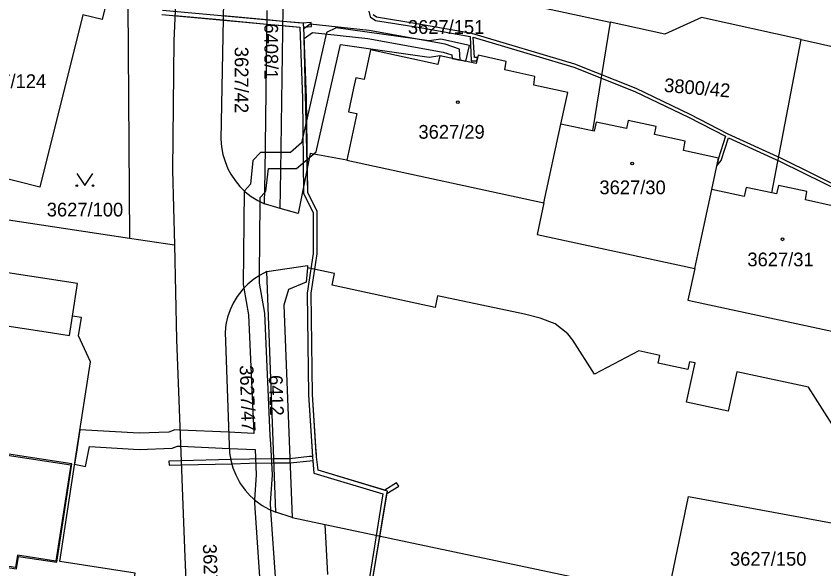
# Model space of a CAD drawing. Extents: x -644096 to -634268, y -1141430 to -1133463.
# Drawn here: x -640815.2 to -640715, y -1137739.5 to -1137671 of the extents above; entities that cross this region are included whole.
import ezdxf

# ---------------------------------------------------------------- set-up
doc = ezdxf.new("R2010")
doc.units = 0
for name, color, linetype in [('B_Hranice _3D', 7, 'Continuous'), ('M_Svah_Nasyp', 7, 'Continuous'), ('M_Svah_Zarez', 7, 'Continuous'), ('svrsek_osa_sjezdy', 7, 'Continuous'), ('svrsek_osa_VRT', 7, 'Continuous'), ('terminal_VRT', 7, 'Continuous')]:
    doc.layers.add(name, color=color, linetype=linetype)

msp = doc.modelspace()

# ---------------------------------------------------------------- linework, layer by layer
at = {"layer": 'B_Hranice _3D'}
for points in [[(-640771.12, -1137741.73), (-640769.19, -1137730.21), (-640767.74, -1137729.31), (-640768, -1137728.89), (-640769.46, -1137729.79), (-640777.73, -1137727.32), (-640777.91, -1137725.66), (-640777.91, -1137725.16), (-640777.95, -1137725.16), (-640778.41, -1137717.94), (-640778.57, -1137705.38), (-640777.83, -1137700.47), (-640777.85, -1137695.25), (-640779.02, -1137692.9), (-640779.18, -1137681.19), (-640779.51, -1137672.36), (-640778.53, -1137672.29), (-640778.57, -1137671.79), (-640779.77, -1137671.88), (-640797.04, -1137670.3)], [(-640771.42, -1137670.4), (-640771.26, -1137671.1), (-640770.63, -1137671.54), (-640765.32, -1137672.4), (-640758.89, -1137673.53), (-640758.74, -1137676.55), (-640758.06, -1137676.56), (-640757.97, -1137676.16), (-640758.36, -1137676.15), (-640758.49, -1137673.63), (-640746.04, -1137677.33), (-640738.47, -1137680.36), (-640731.8, -1137683.55), (-640727.22, -1137685.91), (-640728.08, -1137688.61), (-640728.29, -1137689.58), (-640727.77, -1137688.93), (-640726.86, -1137686.09), (-640720.46, -1137689.03), (-640712.31, -1137693.04)], [(-640797.12, -1137670.8), (-640780.01, -1137672.36), (-640779.68, -1137681.19), (-640779.52, -1137693.02), (-640778.35, -1137695.37), (-640778.33, -1137700.43), (-640779.07, -1137705.34), (-640778.91, -1137717.96), (-640778.41, -1137725.64), (-640778.25, -1137727.68), (-640769.7, -1137730.24), (-640771.48, -1137741.39)], [(-640795.47, -1137670.95), (-640789.51, -1137671.49), (-640784.08, -1137671.99), (-640782.09, -1137672.17), (-640780.01, -1137672.36), (-640779.68, -1137681.19), (-640779.52, -1137693.02), (-640778.35, -1137695.37), (-640778.33, -1137700.43), (-640779.07, -1137705.34), (-640778.91, -1137717.96), (-640778.41, -1137725.61), (-640778.81, -1137725.63), (-640781.23, -1137725.89), (-640783.22, -1137725.91), (-640786.23, -1137725.94), (-640788.56, -1137726), (-640794.69, -1137726.16), (-640796.22, -1137726.2), (-640796.2, -1137726.7), (-640794.68, -1137726.66), (-640788.44, -1137726.5), (-640786.23, -1137726.44), (-640783.21, -1137726.41), (-640781.21, -1137726.39), (-640778.77, -1137726.13), (-640778.37, -1137726.11), (-640778.25, -1137727.68), (-640769.7, -1137730.24), (-640771.48, -1137741.39)], [(-640771.12, -1137741.73), (-640769.14, -1137729.89), (-640777.73, -1137727.32), (-640777.91, -1137725.66), (-640778.41, -1137717.94), (-640778.57, -1137705.38), (-640777.83, -1137700.47), (-640777.85, -1137695.25), (-640779.02, -1137692.9), (-640779.46, -1137673.8), (-640778.42, -1137673.06), (-640771.55, -1137673.79), (-640762.22, -1137675.47), (-640761.14, -1137675.83), (-640761.12, -1137676.26), (-640760.11, -1137676.48), (-640760.18, -1137675.09), (-640761.98, -1137674.49), (-640771.41, -1137672.79), (-640778.7, -1137672.02), (-640779.5, -1137672.6), (-640779.53, -1137671.9), (-640782.09, -1137671.67), (-640784.07, -1137671.48), (-640789.5, -1137670.99)], [(-640712.11, -1137692.7), (-640720.28, -1137688.67), (-640726.89, -1137685.63), (-640731.62, -1137683.19), (-640738.31, -1137680), (-640745.9, -1137676.95), (-640758.65, -1137673.17), (-640765.26, -1137672), (-640770.47, -1137671.16), (-640770.9, -1137670.86)], [(-640758.96, -1137674.67), (-640762.52, -1137673.85), (-640763.96, -1137674.07), (-640775.5, -1137672.46), (-640776.67, -1137673.03), (-640779.77, -1137686.73), (-640781.14, -1137687.9), (-640782.32, -1137687.9), (-640784.28, -1137687.91), (-640784.86, -1137687.91), (-640785.8, -1137688.92), (-640786.11, -1137691.85), (-640786.87, -1137692.68), (-640786.9, -1137692.71), (-640787.01, -1137704.28), (-640786.93, -1137704.74), (-640786.34, -1137708.04), (-640785.7, -1137722.74), (-640788.82, -1137722.6), (-640794.84, -1137722.34), (-640795.47, -1137722.31), (-640796.23, -1137722.59), (-640799.9, -1137722.73), (-640807.26, -1137722.3), (-640807.64, -1137724.78), (-640807.91, -1137726.57), (-640806.55, -1137726.86), (-640806.05, -1137724.38), (-640799.92, -1137724.73), (-640795.83, -1137724.57), (-640795.16, -1137724.33), (-640794.76, -1137724.35), (-640788.75, -1137724.61), (-640785.55, -1137724.75), (-640785.39, -1137727.87), (-640785.6, -1137730.97), (-640785.63, -1137731.39), (-640784.89, -1137742.33)], [(-640782.96, -1137741.1), (-640783.57, -1137732.28), (-640783.63, -1137731.39), (-640783.39, -1137727.89), (-640783.58, -1137724.04), (-640783.68, -1137723), (-640784.34, -1137707.82), (-640785.01, -1137704.12), (-640785, -1137703.16), (-640784.91, -1137694.05), (-640784.9, -1137693.49), (-640784.35, -1137692.88), (-640784.19, -1137692.71), (-640783.89, -1137689.91), (-640782.35, -1137689.91), (-640780.4, -1137689.9), (-640777.97, -1137687.83), (-640774.96, -1137674.55), (-640763.94, -1137676.09), (-640762.6, -1137675.89), (-640759.41, -1137676.61)], [(-640759.41, -1137676.61), (-640758.96, -1137674.67)]]:
    msp.add_lwpolyline(points, dxfattribs=at)
at = {"layer": 'M_Svah_Nasyp'}
msp.add_lwpolyline([(-640828.57, -1137723.57), (-640808.4, -1137726.65), (-640810.25, -1137738.59), (-640814.98, -1137737.85), (-640815.23, -1137739.38), (-640825.03, -1137737.92), (-640824.79, -1137736.39), (-640830.44, -1137735.53)], dxfattribs=at)
at = {"layer": 'M_Svah_Zarez'}
for centre in [(-640760.41, -1137681.69), (-640738.79, -1137689.28), (-640720.16, -1137698.68)]:
    msp.add_circle(centre, 0.175, dxfattribs=at)
at = {"layer": 'svrsek_osa_sjezdy'}
msp.add_lwpolyline([(-640807.64, -1137690.53), (-640806.64, -1137692.03), (-640805.64, -1137690.53)], dxfattribs=at)
for centre in [(-640807.64, -1137692.03), (-640805.64, -1137692.03)]:
    msp.add_circle(centre, 0.1, dxfattribs=at)
at = {"layer": 'terminal_VRT'}
for p, q in [((-640741.54, -1137671.75), (-640743.73, -1137685.23)), ((-640721.49, -1137692.93), (-640717.84, -1137673.93)), ((-640749.74, -1137694.17), (-640747.63, -1137684.39)), ((-640743.73, -1137685.23), (-640747.63, -1137684.39)), ((-640774.18, -1137688.89), (-640749.74, -1137694.17)), ((-640832.72, -1137693.74), (-640801.12, -1137698.53)), ((-640782.43, -1137694.87), (-640784.37, -1137694.3)), ((-640801.12, -1137698.53), (-640795.55, -1137699.38)), ((-640782.98, -1137732.53), (-640784.08, -1137702.68)), ((-640789.27, -1137710.18), (-640788.76, -1137724.2)), ((-640780.94, -1137733.17), (-640782.98, -1137732.53)), ((-640780.94, -1137733.17), (-640776.87, -1137734.05)), ((-640776.51, -1137740.24), (-640776.87, -1137734.05))]:
    msp.add_line(p, q, dxfattribs=at)
for points in [[(-640823.41, -1137656.59), (-640819.64, -1137657.14), (-640815.01, -1137657.69), (-640811.79, -1137657.9), (-640811.43, -1137659.57), (-640808.57, -1137660.31), (-640806.69, -1137662.84), (-640801.36, -1137663.69), (-640801.12, -1137698.53)], [(-640806.88, -1137670.85), (-640812.24, -1137692.2), (-640829.21, -1137687.93), (-640825.79, -1137674.29), (-640822.4, -1137675.14), (-640819.48, -1137663.53), (-640811.45, -1137665.56), (-640810.8, -1137662.95), (-640802.91, -1137664.93), (-640804.51, -1137671.42), (-640806.88, -1137670.85)], [(-640781.98, -1137664.14), (-640781.1, -1137663.28), (-640777.58, -1137663.59), (-640774.61, -1137666.35), (-640769.88, -1137666.85), (-640763.86, -1137667.49), (-640754.4, -1137668.94), (-640741.54, -1137671.75)], [(-640795.62, -1137664.52), (-640795.29, -1137666.54), (-640795.6, -1137674.09), (-640795.78, -1137690.09), (-640795.55, -1137699.38)], [(-640782.43, -1137694.87), (-640782.35, -1137690.24), (-640781.98, -1137664.14)], [(-640788.14, -1137665.23), (-640789.47, -1137669.19), (-640789.77, -1137686.27)], [(-640784.37, -1137694.3), (-640784.31, -1137690.39), (-640784.06, -1137670.31)], [(-640717.84, -1137673.93), (-640730.2, -1137671.18), (-640734.75, -1137673.23), (-640741.54, -1137671.75)], [(-640717.84, -1137673.93), (-640711.03, -1137675.45), (-640707.78, -1137676.15), (-640708.82, -1137681.09), (-640688.43, -1137685.64), (-640683.8, -1137696.31), (-640685.73, -1137695.93), (-640686.05, -1137697.26)], [(-640747.63, -1137684.39), (-640746.78, -1137680.48), (-640750.99, -1137679.57), (-640750.84, -1137678.5), (-640754.56, -1137677.67), (-640754.4, -1137676.63), (-640757.9, -1137675.87), (-640758.14, -1137676.9), (-640762.63, -1137675.94), (-640762.88, -1137677), (-640771.22, -1137675.2), (-640772.01, -1137678.85), (-640773.07, -1137678.68), (-640773.34, -1137679.93), (-640773.97, -1137682.88), (-640772.93, -1137683.1), (-640774.18, -1137688.89)], [(-640728.92, -1137692.52), (-640728.08, -1137688.61), (-640732.42, -1137687.67), (-640732.24, -1137686.53), (-640736.01, -1137685.7), (-640735.82, -1137684.69), (-640739.29, -1137683.97), (-640739.51, -1137684.96), (-640743.25, -1137684.17), (-640743.5, -1137685.28), (-640743.73, -1137685.23)], [(-640789.77, -1137686.27), (-640789.7, -1137687.21), (-640789.53, -1137688.15), (-640789.27, -1137689.05), (-640788.9, -1137689.93), (-640788.55, -1137690.6), (-640788.03, -1137691.39), (-640787.43, -1137692.12), (-640786.76, -1137692.78), (-640786.02, -1137693.37), (-640785.22, -1137693.88), (-640784.37, -1137694.3)], [(-640774.18, -1137688.89), (-640778.72, -1137688.04), (-640780.21, -1137695.48), (-640782.43, -1137694.87)], [(-640731.04, -1137702.3), (-640730.41, -1137699.39), (-640728.92, -1137692.52)], [(-640721.49, -1137692.93), (-640724.66, -1137692.26), (-640724.9, -1137693.39), (-640728.92, -1137692.52)], [(-640712.3, -1137710.31), (-640711.22, -1137705.3), (-640710.43, -1137705.47), (-640710.25, -1137705.51), (-640709.99, -1137704.33), (-640709.61, -1137702.58), (-640709.8, -1137702.54), (-640710.59, -1137702.37), (-640709.38, -1137696.75), (-640709.61, -1137696.7), (-640713.88, -1137695.78), (-640713.62, -1137694.6), (-640717.32, -1137693.79), (-640717.13, -1137692.77), (-640720.67, -1137692.01), (-640720.9, -1137693.06), (-640721.49, -1137692.93)], [(-640808.16, -1137708.2), (-640807.54, -1137704.16), (-640877.67, -1137693.43), (-640877.7, -1137693.6), (-640878.66, -1137699.89)], [(-640749.74, -1137694.17), (-640750.58, -1137698.08), (-640731.04, -1137702.3)], [(-640795.55, -1137699.38), (-640795.27, -1137711.1), (-640794.28, -1137737.01), (-640793.44, -1137757.97)], [(-640878.66, -1137699.89), (-640811.99, -1137710.08), (-640808.53, -1137710.6), (-640808.16, -1137708.2)], [(-640784.08, -1137702.68), (-640784.92, -1137703.11), (-640785.7, -1137703.64), (-640786.43, -1137704.24), (-640787.09, -1137704.91), (-640787.18, -1137705.03), (-640787.75, -1137705.78), (-640788.24, -1137706.58), (-640788.64, -1137707.44), (-640788.95, -1137708.33), (-640789.16, -1137709.24), (-640789.27, -1137710.18)], [(-640784.08, -1137702.68), (-640779.04, -1137701.95), (-640779.06, -1137702.21)], [(-640779.06, -1137702.21), (-640779.22, -1137704.01), (-640781.39, -1137704.92), (-640781.99, -1137706.84), (-640780.94, -1137733.17)], [(-640705.21, -1137734.19), (-640706.08, -1137734.1), (-640716.95, -1137717.03), (-640725.81, -1137715.12), (-640726.9, -1137720.01), (-640732.07, -1137718.88), (-640730.98, -1137714.01), (-640731.67, -1137713.86), (-640731.89, -1137714.84), (-640735.59, -1137714.03), (-640735.37, -1137713.07), (-640737.98, -1137712.53), (-640743.48, -1137715.39), (-640746.15, -1137711.17), (-640746.77, -1137710.39), (-640748.33, -1137709.15), (-640750.19, -1137708.44), (-640752.13, -1137707.97), (-640762.91, -1137705.68), (-640763.2, -1137707.12), (-640775.99, -1137704.38), (-640775.71, -1137702.94), (-640779.06, -1137702.21)], [(-640731.04, -1137702.3), (-640731.88, -1137706.21), (-640712.53, -1137710.39), (-640712.33, -1137710.43), (-640712.3, -1137710.31)], [(-640803.47, -1137767.15), (-640805.14, -1137766.72), (-640806.01, -1137766.16), (-640806.53, -1137765.33), (-640806.8, -1137764.41), (-640806.46, -1137761.68), (-640805.6, -1137761.78), (-640805.36, -1137760.16), (-640806.53, -1137759.98), (-640805.05, -1137750.55), (-640802.08, -1137751), (-640800.42, -1137740.09), (-640809.76, -1137738.64), (-640807.64, -1137724.78), (-640805.96, -1137713.89), (-640807.42, -1137710.66), (-640807.08, -1137708.37), (-640808.16, -1137708.2)], [(-640830.45, -1137735.62), (-640824.89, -1137736.47), (-640825.12, -1137738), (-640815.1, -1137739.53), (-640814.86, -1137738), (-640810.12, -1137738.72), (-640808.26, -1137726.52), (-640828.55, -1137723.43)], [(-640788.76, -1137724.2), (-640788.7, -1137725.15), (-640788.54, -1137726.08), (-640788.29, -1137727), (-640787.94, -1137727.88), (-640787.5, -1137728.72), (-640787.33, -1137729), (-640786.77, -1137729.77), (-640786.14, -1137730.47), (-640785.44, -1137731.11), (-640784.67, -1137731.67), (-640783.85, -1137732.14), (-640782.98, -1137732.53)], [(-640711.84, -1137745.16), (-640733.88, -1137740.55), (-640731.81, -1137730.56), (-640709.63, -1137734.65), (-640711.84, -1137745.16)], [(-640776.87, -1137734.05), (-640742.62, -1137741.28), (-640740.7, -1137741.88), (-640738.88, -1137742.73), (-640724.98, -1137750.65), (-640723.16, -1137751.47), (-640721.25, -1137752.03), (-640693.52, -1137758.03), (-640691.55, -1137758.35), (-640689.57, -1137758.5), (-640687.59, -1137758.53), (-640685.59, -1137758.45), (-640675.62, -1137757.89), (-640673.62, -1137757.82), (-640671.62, -1137757.85), (-640669.61, -1137757.99), (-640667.64, -1137758.29), (-640650.04, -1137761.52)]]:
    msp.add_lwpolyline(points, dxfattribs=at)

# ---------------------------------------------------------------- texts
at = {"layer": 'svrsek_osa_VRT'}
for s, p in [('3627/151', (-640766.6, -1137673.21)), ('3627/124', (-640820.92, -1137679.93)), ('3627/29', (-640765.29, -1137686.21)), ('3627/30', (-640742.85, -1137693.09)), ('3627/100', (-640811.37, -1137695.85)), ('3627/31', (-640724.51, -1137702.03)), ('3627/150', (-640726.67, -1137739.15))]:
    msp.add_text(s, height=1.7, dxfattribs=at).set_placement(p)
for s, rotation, p in [('6408/1', 270, (-640784.39, -1137671.91)), ('3627/42', 270, (-640788.07, -1137674.82)), ('3800/42', 355, (-640734.89, -1137680.39)), ('3627/47', 272, (-640787.46, -1137714.32)), ('6412', 272, (-640783.84, -1137715.54)), ('3627/48', 272, (-640792.02, -1137736.48))]:
    msp.add_text(s, height=1.7, rotation=rotation, dxfattribs=at).set_placement(p)

doc.saveas('drawing.dxf')
